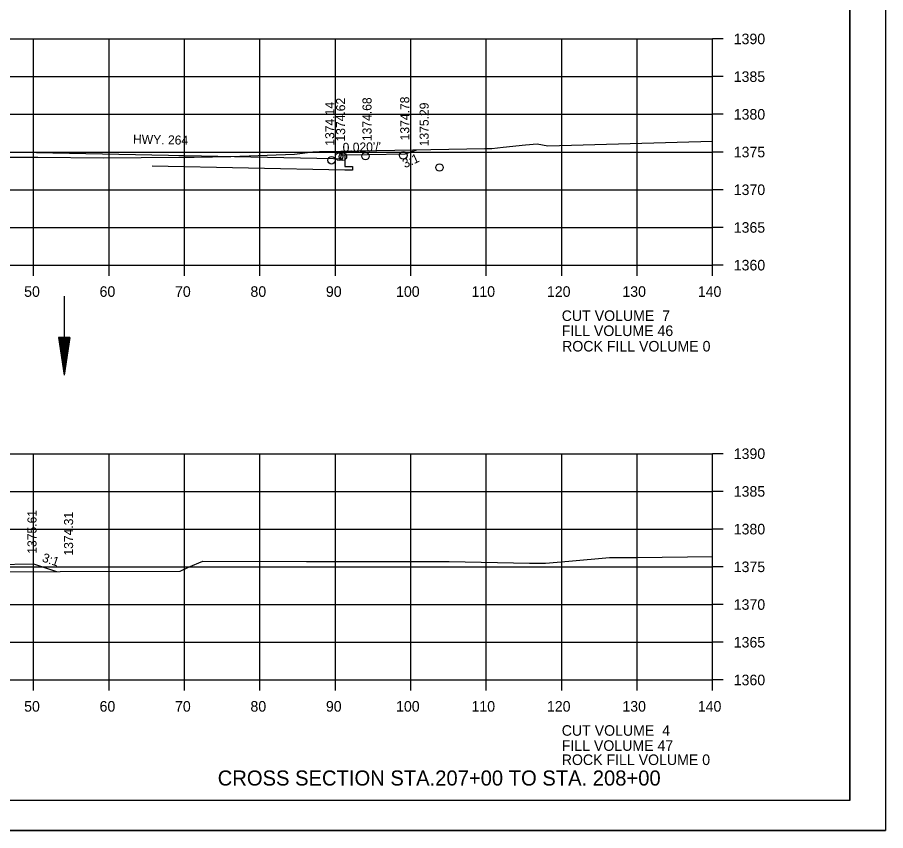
# Model space of a CAD drawing. Extents: x 1374311 to 1383814, y 384102 to 406278.
# Drawn here: x 1382687.9 to 1382803, y 403505 to 403612.9 of the extents above; entities that cross this region are included whole.
import ezdxf

# ---------------------------------------------------------------- set-up
doc = ezdxf.new("R2010")
doc.units = 0
for name, color, linetype in [('R_Axis', 7, 'Continuous'), ('R_Axis Annot', 7, 'Continuous'), ('R_Border', 7, 'Continuous'), ('R_Draft', 7, 'Continuous'), ('R_Exist Surface', 7, 'Continuous'), ('R_Fin Surface', 7, 'Continuous'), ('R_Grid', 7, 'Continuous'), ('R_No Plot', 7, 'Continuous'), ('R_Water', 7, 'Continuous'), ('R_Xsect Elev', 7, 'Continuous'), ('R_Xsect Slope', 7, 'Continuous')]:
    doc.layers.add(name, color=color, linetype=linetype)

msp = doc.modelspace()

# ---------------------------------------------------------------- linework, layer by layer
at = {"layer": 'R_Axis'}
for p, q in [((1382780.07, 403580.02), (1382780.07, 403610.02)), ((1382781.47, 403610.02), (1382780.07, 403610.02)), ((1382781.47, 403605.02), (1382780.07, 403605.02)), ((1382781.47, 403600.02), (1382780.07, 403600.02)), ((1382781.47, 403595.02), (1382780.07, 403595.02)), ((1382781.47, 403590.02), (1382780.07, 403590.02)), ((1382781.47, 403585.02), (1382780.07, 403585.02)), ((1382500.07, 403580.02), (1382780.07, 403580.02)), ((1382690.07, 403578.62), (1382690.07, 403580.02)), ((1382700.07, 403578.62), (1382700.07, 403580.02)), ((1382710.07, 403578.62), (1382710.07, 403580.02)), ((1382720.07, 403578.62), (1382720.07, 403580.02)), ((1382730.07, 403578.62), (1382730.07, 403580.02)), ((1382740.07, 403578.62), (1382740.07, 403580.02)), ((1382750.07, 403578.62), (1382750.07, 403580.02)), ((1382760.07, 403578.62), (1382760.07, 403580.02)), ((1382770.07, 403578.62), (1382770.07, 403580.02)), ((1382780.07, 403578.62), (1382780.07, 403580.02)), ((1382781.47, 403580.02), (1382780.07, 403580.02)), ((1382780.07, 403525.02), (1382780.07, 403555.02)), ((1382781.47, 403555.02), (1382780.07, 403555.02)), ((1382781.47, 403550.02), (1382780.07, 403550.02)), ((1382781.47, 403545.02), (1382780.07, 403545.02)), ((1382781.47, 403540.02), (1382780.07, 403540.02)), ((1382781.47, 403535.02), (1382780.07, 403535.02)), ((1382781.47, 403530.02), (1382780.07, 403530.02)), ((1382500.07, 403525.02), (1382780.07, 403525.02)), ((1382690.07, 403523.62), (1382690.07, 403525.02)), ((1382700.07, 403523.62), (1382700.07, 403525.02)), ((1382710.07, 403523.62), (1382710.07, 403525.02)), ((1382720.07, 403523.62), (1382720.07, 403525.02)), ((1382730.07, 403523.62), (1382730.07, 403525.02)), ((1382740.07, 403523.62), (1382740.07, 403525.02)), ((1382750.07, 403523.62), (1382750.07, 403525.02)), ((1382760.07, 403523.62), (1382760.07, 403525.02)), ((1382770.07, 403523.62), (1382770.07, 403525.02)), ((1382780.07, 403523.62), (1382780.07, 403525.02)), ((1382781.47, 403525.02), (1382780.07, 403525.02))]:
    msp.add_line(p, q, dxfattribs=at)
at = {"layer": 'R_Border'}
for q in [(1382798.25, 403714.48), (1382482.07, 403509.02)]:
    msp.add_line((1382798.25, 403509.02), q, dxfattribs=at)
at = {"layer": 'R_Draft'}
for p, q in [((1382693.37, 403570.42), (1382694.12, 403565.42)), ((1382694.87, 403570.42), (1382693.37, 403570.42)), ((1382693.5, 403570.42), (1382694.12, 403566.26)), ((1382693.63, 403570.42), (1382694.12, 403567.12)), ((1382693.75, 403570.42), (1382694.12, 403567.95)), ((1382693.88, 403570.42), (1382694.12, 403568.8)), ((1382694.01, 403570.42), (1382694.12, 403569.63)), ((1382694.87, 403570.42), (1382694.12, 403565.42)), ((1382694.37, 403570.42), (1382694.12, 403568.8)), ((1382694.62, 403570.42), (1382694.12, 403567.12)), ((1382694.75, 403570.42), (1382694.12, 403566.26)), ((1382694.5, 403570.42), (1382694.12, 403567.95)), ((1382694.24, 403570.42), (1382694.12, 403569.63))]:
    msp.add_line(p, q, dxfattribs=at)
at = {"layer": 'R_Exist Surface'}
for points in [[(1382667.64, 403594.65), (1382674.13, 403594.69), (1382677.57, 403594.61), (1382680.59, 403594.51), (1382686.66, 403594.35), (1382690.62, 403594.36), (1382699.33, 403594.27), (1382709.3, 403594.35), (1382711.36, 403594.34), (1382716.2, 403594.41), (1382724.63, 403594.74), (1382727.07, 403595.04), (1382727.98, 403595.09), (1382728.42, 403595.08), (1382749.88, 403595.49), (1382750.8, 403595.49), (1382752.29, 403595.68), (1382755.28, 403595.99), (1382756.8, 403596.12), (1382758.24, 403595.85), (1382780.07, 403596.45)], [(1382680.13, 403539.3), (1382693.58, 403539.38), (1382709.47, 403539.44), (1382710.59, 403539.96), (1382712.49, 403540.76), (1382726.23, 403540.74), (1382745.16, 403540.71), (1382755.8, 403540.52), (1382757.91, 403540.49), (1382761.01, 403540.76), (1382766.4, 403541.25), (1382770.09, 403541.27), (1382780.07, 403541.38)]]:
    msp.add_lwpolyline(points, dxfattribs=at)
at = {"layer": 'R_Fin Surface'}
for points in [[(1382548.42, 403593.55), (1382608.07, 403595.32), (1382608.07, 403595.32), (1382608.07, 403595.32), (1382640.07, 403595.96), (1382640.07, 403595.96), (1382729.81, 403594.16)], [(1382729.81, 403594.16), (1382730.81, 403594.14), (1382730.81, 403594.14), (1382730.82, 403594.64), (1382731.32, 403594.64), (1382731.32, 403594.64), (1382731.32, 403594.64), (1382734.32, 403594.7), (1382734.32, 403594.7), (1382739.32, 403594.8), (1382740.85, 403595.32)], [(1382731.32, 403594.64), (1382731.33, 403593.12), (1382732.33, 403593.11), (1382732.32, 403592.61), (1382731.32, 403592.63), (1382705.77, 403593.14)], [(1382680.52, 403539.77), (1382681.52, 403539.75), (1382681.52, 403539.75), (1382681.53, 403540.25), (1382682.03, 403540.25), (1382682.03, 403540.25), (1382682.03, 403540.25), (1382685.03, 403540.31), (1382685.03, 403540.31), (1382690.03, 403540.41), (1382693.12, 403539.38)]]:
    msp.add_lwpolyline(points, dxfattribs=at)
at = {"layer": 'R_Grid'}
for p, q in [((1382500.07, 403610.02), (1382780.07, 403610.02)), ((1382500.07, 403610.02), (1382780.07, 403610.02)), ((1382690.07, 403580.02), (1382690.07, 403610.02)), ((1382690.07, 403580.02), (1382690.07, 403610.02)), ((1382700.07, 403580.02), (1382700.07, 403610.02)), ((1382700.07, 403580.02), (1382700.07, 403610.02)), ((1382710.07, 403580.02), (1382710.07, 403610.02)), ((1382710.07, 403580.02), (1382710.07, 403610.02)), ((1382720.07, 403580.02), (1382720.07, 403610.02)), ((1382720.07, 403580.02), (1382720.07, 403610.02)), ((1382730.07, 403580.02), (1382730.07, 403610.02)), ((1382730.07, 403580.02), (1382730.07, 403610.02)), ((1382740.07, 403580.02), (1382740.07, 403610.02)), ((1382740.07, 403580.02), (1382740.07, 403610.02)), ((1382750.07, 403580.02), (1382750.07, 403610.02)), ((1382750.07, 403580.02), (1382750.07, 403610.02)), ((1382760.07, 403580.02), (1382760.07, 403610.02)), ((1382760.07, 403580.02), (1382760.07, 403610.02)), ((1382770.07, 403580.02), (1382770.07, 403610.02)), ((1382770.07, 403580.02), (1382770.07, 403610.02)), ((1382780.07, 403580.02), (1382780.07, 403610.02)), ((1382780.07, 403580.02), (1382780.07, 403610.02)), ((1382500.07, 403605.02), (1382780.07, 403605.02)), ((1382500.07, 403605.02), (1382780.07, 403605.02)), ((1382500.07, 403600.02), (1382780.07, 403600.02)), ((1382500.07, 403600.02), (1382780.07, 403600.02)), ((1382500.07, 403595.02), (1382780.07, 403595.02)), ((1382500.07, 403595.02), (1382780.07, 403595.02)), ((1382500.07, 403590.02), (1382780.07, 403590.02)), ((1382500.07, 403590.02), (1382780.07, 403590.02)), ((1382500.07, 403585.02), (1382780.07, 403585.02)), ((1382500.07, 403585.02), (1382780.07, 403585.02)), ((1382500.07, 403580.02), (1382780.07, 403580.02)), ((1382500.07, 403580.02), (1382780.07, 403580.02)), ((1382500.07, 403555.02), (1382780.07, 403555.02)), ((1382690.07, 403525.02), (1382690.07, 403555.02)), ((1382700.07, 403525.02), (1382700.07, 403555.02)), ((1382710.07, 403525.02), (1382710.07, 403555.02)), ((1382720.07, 403525.02), (1382720.07, 403555.02)), ((1382730.07, 403525.02), (1382730.07, 403555.02)), ((1382740.07, 403525.02), (1382740.07, 403555.02)), ((1382750.07, 403525.02), (1382750.07, 403555.02)), ((1382760.07, 403525.02), (1382760.07, 403555.02)), ((1382770.07, 403525.02), (1382770.07, 403555.02)), ((1382780.07, 403525.02), (1382780.07, 403555.02)), ((1382500.07, 403550.02), (1382780.07, 403550.02)), ((1382500.07, 403545.02), (1382780.07, 403545.02)), ((1382500.07, 403540.02), (1382780.07, 403540.02)), ((1382500.07, 403535.02), (1382780.07, 403535.02)), ((1382500.07, 403530.02), (1382780.07, 403530.02)), ((1382500.07, 403525.02), (1382780.07, 403525.02))]:
    msp.add_line(p, q, dxfattribs=at)
at = {"layer": 'R_No Plot'}
msp.add_line((1382469.67, 403505.04), (1382803, 403505.04), dxfattribs=at)
for points in [[(1382469.66, 403718.38), (1382803, 403718.38), (1382803, 403505.04), (1382469.66, 403505.04)], [(1382715.99, 403714.48), (1382715.99, 403704.6), (1382751.72, 403704.6), (1382751.72, 403701.68), (1382774.92, 403701.68), (1382774.92, 403677.35), (1382798.25, 403677.35), (1382798.25, 403509.02), (1382482.07, 403509.02), (1382482.07, 403714.48)]]:
    msp.add_lwpolyline(points, close=True, dxfattribs=at)
for centre in [(1382739.06, 403594.57), (1382739.06, 403594.57), (1382739.06, 403594.57), (1382729.55, 403593.93), (1382729.55, 403593.93), (1382729.55, 403593.93), (1382730.56, 403594.41), (1382730.56, 403594.41), (1382730.56, 403594.41), (1382731.06, 403594.41), (1382731.06, 403594.41), (1382734.06, 403594.47), (1382734.06, 403594.47), (1382734.06, 403594.47), (1382743.87, 403592.97), (1382743.87, 403592.97), (1382743.87, 403592.97)]:
    msp.add_circle(centre, 0.5, dxfattribs=at)
at = {"layer": 'R_Water'}
msp.add_line((1382694.12, 403575.93), (1382694.12, 403565.42), dxfattribs=at)

# ---------------------------------------------------------------- texts
at = {"layer": 'R_Axis Annot'}
for s, p in [('1390', (1382782.87, 403609.32)), ('1385', (1382782.87, 403604.32)), ('1380', (1382782.87, 403599.32)), ('1375', (1382782.87, 403594.32)), ('1370', (1382782.87, 403589.32)), ('1365', (1382782.87, 403584.32)), ('1360', (1382782.87, 403579.32)), ('50', (1382688.81, 403575.82)), ('60', (1382698.81, 403575.82)), ('70', (1382708.81, 403575.82)), ('80', (1382718.81, 403575.82)), ('90', (1382728.81, 403575.82)), ('100', (1382738.11, 403575.82)), ('110', (1382748.11, 403575.82)), ('120', (1382758.11, 403575.82)), ('130', (1382768.11, 403575.82)), ('140', (1382778.11, 403575.82)), ('CUT VOLUME  7', (1382760.07, 403572.62)), ('FILL VOLUME 46', (1382760.07, 403570.62)), ('1390', (1382782.87, 403554.32)), ('1385', (1382782.87, 403549.32)), ('1380', (1382782.87, 403544.32)), ('1375', (1382782.87, 403539.32)), ('1370', (1382782.87, 403534.32)), ('1365', (1382782.87, 403529.32)), ('1360', (1382782.87, 403524.32)), ('50', (1382688.81, 403520.82)), ('60', (1382698.81, 403520.82)), ('70', (1382708.81, 403520.82)), ('80', (1382718.81, 403520.82)), ('90', (1382728.81, 403520.82)), ('100', (1382738.11, 403520.82)), ('110', (1382748.11, 403520.82)), ('120', (1382758.11, 403520.82)), ('130', (1382768.11, 403520.82)), ('140', (1382778.11, 403520.82)), ('CUT VOLUME  4', (1382760.07, 403517.62)), ('FILL VOLUME 47', (1382760.07, 403515.62))]:
    msp.add_text(s, height=1.4, dxfattribs=at).set_placement(p)
at = {"layer": 'R_Draft'}
msp.add_text('CROSS SECTION STA.207+00 TO STA. 208+00', height=2, dxfattribs=at).set_placement((1382714.47, 403511.02))
at = {"layer": 'R_Fin Surface'}
for p in [(1382760.12, 403568.57), (1382760.07, 403513.74)]:
    msp.add_text('ROCK FILL VOLUME 0', height=1.4, dxfattribs=at).set_placement(p)
at = {"layer": 'R_Xsect Elev'}
for s, p in [('1374.62', (1382731.36, 403596.41)), ('1374.68', (1382734.86, 403596.47)), ('1374.78', (1382739.86, 403596.57)), ('1374.14', (1382729.92, 403595.86)), ('1375.29', (1382742.43, 403595.78)), ('1375.61', (1382690.45, 403541.76)), ('1374.31', (1382695.3, 403541.51))]:
    msp.add_text(s, height=1.2, rotation=90, dxfattribs=at).set_placement(p)
at = {"layer": 'R_Xsect Slope'}
for s, rotation, p in [('HWY. 264', 358.8542, (1382703.23, 403596.13)), ("0.020'/'", 1.1458, (1382731.04, 403595.03)), ('3:1', 24.474, (1382739.28, 403592.86)), ('3:1', 341.5651, (1382691.1, 403540.75))]:
    msp.add_text(s, height=1.2, rotation=rotation, dxfattribs=at).set_placement(p)

doc.saveas('drawing.dxf')
